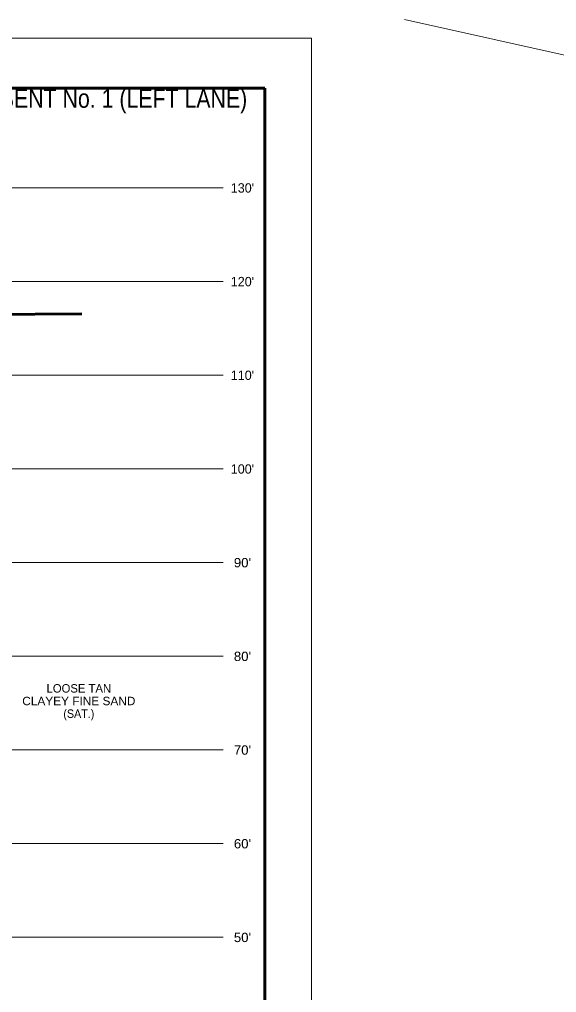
# Model space of a CAD drawing. Extents: x -582 to 653, y -817 to -3.
# Drawn here: x 6.6 to 63.9, y -261.4 to -157.5 of the extents above; entities that cross this region are included whole.
import ezdxf
from ezdxf.enums import TextEntityAlignment as Align

# ---------------------------------------------------------------- set-up
doc = ezdxf.new("R2010")
doc.units = 0
doc.header["$LTSCALE"] = 0.4
doc.linetypes.add('LONG_DASHED', pattern=[7.5, 6, -1.5])
for name, color, linetype, lineweight in [('26', 7, 'LONG_DASHED', 40), ('27', 7, 'Continuous', 40), ('63', 7, 'Continuous', 35), ('7', 7, 'Continuous', 13)]:
    doc.layers.add(name, color=color, linetype=linetype, lineweight=lineweight)
doc.layers.add('29', color=7, linetype='Continuous')

msp = doc.modelspace()

# ---------------------------------------------------------------- linework, layer by layer
at = {"layer": '26', "linetype": 'Continuous', "lineweight": 60}
msp.add_lwpolyline([(-24.7213, -189.5929), (-9.2213, -189.4629), (3.2787, -189.0029), (13.2787, -188.9329)], dxfattribs=at)
at = {"layer": '27', "lineweight": 13}
msp.add_line((69.9128, -162.4726), (47.7228, -157.501), dxfattribs=at)
at = {"layer": '63', "lineweight": 13}
for p in [(-72.1822, -159.4952), (37.8178, -329.4952)]:
    msp.add_line(p, (37.8178, -159.4952), dxfattribs=at)
at = {"layer": '63', "lineweight": 60}
for q in [(-67.1822, -164.8424), (32.8178, -325.4952)]:
    msp.add_line((32.8178, -164.8424), q, dxfattribs=at)
at = {"layer": '7'}
for p, q in [((-62.9147, -175.4729), (28.379, -175.4729)), ((-62.9147, -185.4729), (28.379, -185.4729)), ((-22.9713, -195.4729), (28.379, -195.4729)), ((-22.9713, -205.4729), (28.379, -205.4729)), ((-22.9713, -215.4729), (28.379, -215.4729)), ((-22.9713, -225.4729), (28.379, -225.4729)), ((-22.9713, -235.4729), (28.379, -235.4729)), ((-22.9713, -245.4729), (28.379, -245.4729)), ((-22.9713, -255.4729), (28.379, -255.4729))]:
    msp.add_line(p, q, dxfattribs=at)

# ---------------------------------------------------------------- texts
at = {"layer": '29'}
msp.add_text('LOOSE TAN', height=0.9, dxfattribs=at).set_placement((12.9726, -229.3505), align=Align.CENTER)
for s, width, p in [('CLAYEY FINE SAND', 1.05, (12.9726, -230.7005)), ('(SAT.)', 0.95, (12.9726, -232.0505))]:
    msp.add_text(s, height=0.9, dxfattribs=dict(at, width=width)).set_placement(p, align=Align.CENTER)
at = {"layer": '63'}
for s, height, width, p in [('GENERALIZED SUBSURFACE CROSS SECTION THROUGH END BENT No. 1 (LEFT LANE)', 2, 0.85, (-17.1822, -166.9305)), ("90'", 1, 1.05, (30.4322, -215.9837)), ("80'", 1, 1.05, (30.4322, -225.9837)), ("70'", 1, 1.05, (30.4322, -235.9837)), ("60'", 1, 1.05, (30.4322, -245.9837)), ("50'", 1, 1.05, (30.4322, -255.9837))]:
    msp.add_text(s, height=height, dxfattribs=dict(at, width=width)).set_placement(p, align=Align.CENTER)
for s, p in [("130'", (30.4321, -175.9837)), ("120'", (30.4321, -185.9837)), ("110'", (30.4322, -195.9837)), ("100'", (30.4321, -205.9837))]:
    msp.add_text(s, height=1, dxfattribs=at).set_placement(p, align=Align.CENTER)

doc.saveas('drawing.dxf')
